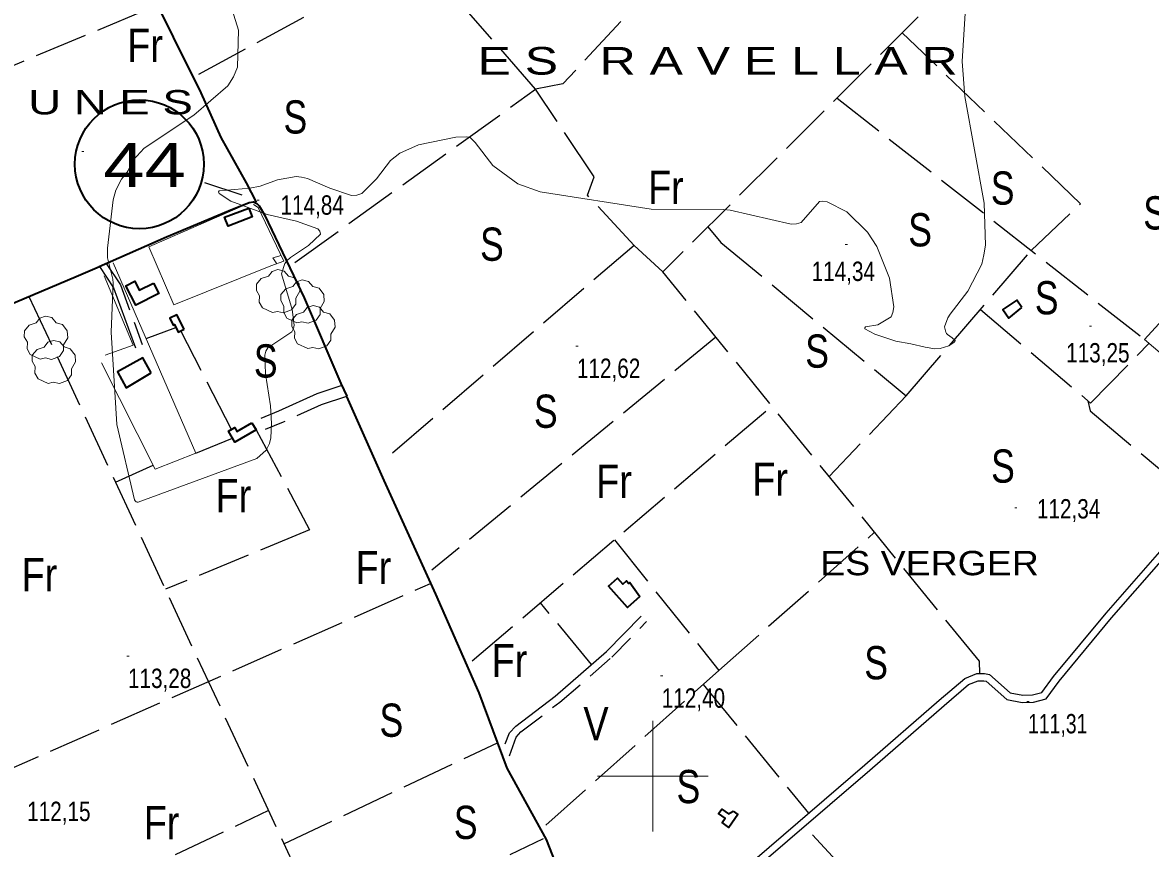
# Model space of a CAD drawing. Extents: x 483840 to 488445, y 4386047 to 4389027.
# Drawn here: x 485215 to 485725, y 4387967 to 4388340 of the extents above; entities that cross this region are included whole.
import ezdxf
from ezdxf.enums import TextEntityAlignment as Align

# ---------------------------------------------------------------- set-up
doc = ezdxf.new("R2010")
doc.units = 0
doc.header["$LTSCALE"] = 4
doc.linetypes.add('LONG_DASHED', pattern=[7.5, 6, -1.5])
doc.linetypes.add('MEDIUM_DASHED', pattern=[4.5, 3, -1.5])
for name, color, linetype, lineweight in [('1', 7, 'Continuous', 13), ('13', 7, 'Continuous', 25), ('25', 7, 'LONG_DASHED', 25), ('29', 7, 'Continuous', 13), ('38', 7, 'Continuous', 25), ('47', 7, 'Continuous', 35), ('51', 7, 'Continuous', 13), ('6', 7, 'Continuous', 35), ('7', 7, 'Continuous', 13), ('9', 7, 'Continuous', 13)]:
    doc.layers.add(name, color=color, linetype=linetype, lineweight=lineweight)
doc.layers.add('31', color=7, linetype='Continuous')
doc.layers.add('5', color=7, linetype='Continuous')

msp = doc.modelspace()

# ---------------------------------------------------------------- linework, layer by layer
at = {"layer": '1'}
for p, q in [((485500, 4388025), (485500, 4387975)), ((485475, 4388000), (485525, 4388000))]:
    msp.add_line(p, q, dxfattribs=at)
at = {"layer": '25'}
for p, q in [((485138.58, 4388290.73), (485276.3, 4388348.15)), ((485583.18, 4388306.23), (485722.1, 4388197.17)), ((485271.1, 4388197.65), (485284.63, 4388202.66)), ((485309.64, 4388156.53), (485286.84, 4388201.06)), ((485528.5, 4388198.22), (485400.24, 4388093.04)), ((485614.35, 4388171.71), (485579.63, 4388135.34)), ((485418.36, 4388052.12), (485553.74, 4388167.18)), ((485293.55, 4388145.83), (485310.22, 4388152.65)), ((485257.29, 4388132.81), (485274.34, 4388140.43)), ((485482.63, 4388106.74), (485529.83, 4388047.79)), ((485200.54, 4387999.21), (485399.62, 4388087)), ((485472.34, 4388050.41), (485449.21, 4388078.34)), ((485522.74, 4388041.43), (485570.3, 4387983.25)), ((485333.39, 4387969.46), (485429.82, 4388015.11)), ((485230.16, 4387938.97), (485326.59, 4387984.62)), ((485354.25, 4387926.14), (485450.68, 4387971.79))]:
    msp.add_line(p, q, dxfattribs=at)
for points in [[(485294.89, 4388316.98), (485355.86, 4388350.2), (485390.25, 4388375.38), (485383.86, 4388382.88), (485564.51, 4388575.95)], [(485704.79, 4388427.6), (485504.51, 4388227.72), (485491.59, 4388239.7), (485377.99, 4388142.13)], [(485546.85, 4388406.77), (485459.36, 4388312.64), (485447.06, 4388310.22)], [(485338.32, 4388231.98), (485447.06, 4388310.22), (485390.25, 4388375.38)], [(485670.86, 4388237.4), (485693.12, 4388258.48), (485612.66, 4388335.65)], [(485491.59, 4388239.7), (485470.47, 4388262.39), (485473.46, 4388270.65), (485447.06, 4388310.22)], [(485524.88, 4388248.05), (485530.74, 4388241.04), (485614.35, 4388171.71), (485670.86, 4388237.4)], [(485647.71, 4388046.42), (485647.47, 4388051.89), (485504.51, 4388227.72)], [(485218.23, 4388216.66), (485383.81, 4387861.23), (485481.67, 4387904.66)], [(485647.92, 4388210.74), (485697.69, 4388168.47), (485724.1, 4388195.47)], [(485696.51, 4388169.48), (485697.55, 4388164.95), (485747.94, 4388122.6)], [(485320.77, 4388156.45), (485344.99, 4388111.19), (485279.83, 4388084.44)], [(485451.73, 4387977.89), (485529.84, 4388047.79), (485600.14, 4388110.12)], [(485866.37, 4388051.37), (485750.37, 4387927.99), (485743.25, 4387969.09), (485649.76, 4387890.09), (485568.47, 4387977.38)]]:
    msp.add_lwpolyline(points, dxfattribs=at)
at = {"layer": '29'}
for points in [[(485328.19, 4388209.32), (485323.65, 4388211.44), (485322.24, 4388213.98), (485322.34, 4388216.96), (485320.97, 4388219.37), (485321.01, 4388222.12), (485323.17, 4388224.72), (485326.36, 4388225.72), (485328.01, 4388227.91), (485330.58, 4388228.74), (485333.44, 4388228.09), (485335.39, 4388225.82), (485338.2, 4388225), (485340.33, 4388222.15), (485340.57, 4388219.02), (485338.69, 4388215.87), (485338.69, 4388213.19), (485336.87, 4388210.58), (485333.25, 4388209.24), (485330.48, 4388209.87)], [(485339.23, 4388204.68), (485334.69, 4388206.8), (485333.28, 4388209.34), (485333.38, 4388212.32), (485332.01, 4388214.73), (485332.05, 4388217.48), (485334.21, 4388220.08), (485337.4, 4388221.08), (485339.05, 4388223.27), (485341.62, 4388224.1), (485344.48, 4388223.45), (485346.43, 4388221.18), (485349.24, 4388220.36), (485351.37, 4388217.51), (485351.61, 4388214.38), (485349.73, 4388211.23), (485349.73, 4388208.55), (485347.91, 4388205.94), (485344.29, 4388204.6), (485341.52, 4388205.23)], [(485344.12, 4388193.07), (485339.58, 4388195.19), (485338.17, 4388197.73), (485338.27, 4388200.71), (485336.9, 4388203.12), (485336.94, 4388205.87), (485339.1, 4388208.47), (485342.29, 4388209.47), (485343.94, 4388211.66), (485346.51, 4388212.49), (485349.37, 4388211.84), (485351.32, 4388209.57), (485354.13, 4388208.75), (485356.26, 4388205.9), (485356.5, 4388202.77), (485354.62, 4388199.62), (485354.62, 4388196.94), (485352.8, 4388194.33), (485349.18, 4388192.99), (485346.41, 4388193.62)], [(485223.36, 4388188.29), (485218.82, 4388190.41), (485217.41, 4388192.95), (485217.51, 4388195.93), (485216.14, 4388198.34), (485216.18, 4388201.09), (485218.34, 4388203.69), (485221.53, 4388204.69), (485223.18, 4388206.88), (485225.75, 4388207.71), (485228.61, 4388207.06), (485230.56, 4388204.79), (485233.37, 4388203.97), (485235.5, 4388201.12), (485235.74, 4388197.99), (485233.86, 4388194.84), (485233.86, 4388192.16), (485232.04, 4388189.55), (485228.42, 4388188.21), (485225.65, 4388188.84)], [(485226.9, 4388177.35), (485222.36, 4388179.47), (485220.95, 4388182.01), (485221.05, 4388184.99), (485219.68, 4388187.4), (485219.72, 4388190.15), (485221.88, 4388192.75), (485225.07, 4388193.75), (485226.72, 4388195.94), (485229.29, 4388196.77), (485232.15, 4388196.12), (485234.1, 4388193.85), (485236.91, 4388193.03), (485239.04, 4388190.18), (485239.28, 4388187.05), (485237.4, 4388183.9), (485237.4, 4388181.22), (485235.58, 4388178.61), (485231.96, 4388177.27), (485229.19, 4388177.9)]]:
    msp.add_lwpolyline(points, close=True, dxfattribs=at)
at = {"layer": '38'}
for points in [[(485250.04, 4388230.2), (485256.37, 4388220.49), (485266.4, 4388193.42)], [(485359.5, 4388176.36), (485348.23, 4388172.69), (485330.98, 4388164.78), (485322.89, 4388161.47)], [(485482.6, 4387908.98), (485540.58, 4387957.73), (485595.79, 4388005.15), (485629.35, 4388034.39), (485640.88, 4388044.16), (485646.28, 4388046.42), (485648.23, 4388046.42), (485649.73, 4388046.42), (485651.98, 4388045.98), (485661.37, 4388037.66), (485667.08, 4388036.62), (485671.43, 4388036.71), (485675.7, 4388037.76), (485680.87, 4388044.97), (485704.67, 4388073.59), (485739.49, 4388113.41), (485764.5, 4388140.6), (485773.71, 4388152.85), (485782.17, 4388162.39), (485787.26, 4388165.92), (485791.98, 4388168.1), (485793.22, 4388168.09)], [(485484.34, 4387906.18), (485542.69, 4387955.24), (485597.93, 4388002.68), (485631.48, 4388031.91), (485642.61, 4388041.33), (485646.94, 4388043.13), (485648.23, 4388043.13), (485649.41, 4388043.13), (485650.48, 4388042.93), (485659.88, 4388034.59), (485666.82, 4388033.32), (485671.86, 4388033.43), (485677.65, 4388034.86), (485683.45, 4388042.98), (485707.15, 4388071.48), (485740.2, 4388109.29)], [(485433.28, 4388014.62), (485435.24, 4388019.52), (485438.08, 4388022.6), (485455.84, 4388036.2), (485479.13, 4388056.27), (485494.64, 4388072.27)]]:
    msp.add_lwpolyline(points, dxfattribs=at)
at = {"layer": '38', "linetype": 'MEDIUM_DASHED'}
for points in [[(485253.17, 4388231.58), (485259.5, 4388221.86), (485269.39, 4388194.99)], [(485361.68, 4388171.46), (485350.17, 4388167.71), (485333.1, 4388159.89), (485324.92, 4388156.53)], [(485435.32, 4388009.17), (485438.25, 4388017.63), (485440.44, 4388020.01), (485458.04, 4388033.49), (485481.53, 4388053.73), (485497.15, 4388069.84)]]:
    msp.add_lwpolyline(points, dxfattribs=at)
at = {"layer": '47'}
for points in [[(485317.6, 4388256.52), (485319.11, 4388252.62), (485308.14, 4388248.38), (485306.58, 4388252.39)], [(485274.45, 4388222.69), (485276.86, 4388217.89), (485266.45, 4388212.68), (485262.04, 4388221.49), (485266.02, 4388223.48), (485268.05, 4388219.4)], [(485666.64, 4388211.63), (485664.31, 4388215), (485658.07, 4388210.69), (485660.77, 4388206.76)], [(485288.29, 4388201.86), (485285.05, 4388208.38), (485281.81, 4388206.77), (485283.32, 4388203.72), (485283.96, 4388204.03), (485285.69, 4388200.43)], [(485273.39, 4388182.11), (485269.7, 4388188.85), (485258.19, 4388182.56), (485262.11, 4388175.38)], [(485318.96, 4388159.53), (485320.77, 4388156.45), (485311.26, 4388150.87), (485308.37, 4388155.79), (485311.14, 4388157.41), (485312.14, 4388155.67)], [(485494.1, 4388081.12), (485488.48, 4388076.16), (485479.97, 4388085.78), (485484.03, 4388089.37), (485486.4, 4388086.67), (485488.1, 4388088.17), (485489.09, 4388087.03), (485489.65, 4388087.52)], [(485536.19, 4387984.28), (485538.44, 4387982.63), (485534.24, 4387976.9), (485531.28, 4387979.06), (485532.67, 4387980.98), (485529.7, 4387983.11), (485531.13, 4387985.1), (485534.09, 4387982.96)]]:
    msp.add_lwpolyline(points, close=True, dxfattribs=at)
at = {"layer": '51'}
msp.add_line((485251.03, 4388186.72), (485275.26, 4388138.6), dxfattribs=at)
for points in [[(485706.82, 4388414.68), (485723.02, 4388365.5), (485734.57, 4388326.21), (485747.45, 4388292.48), (485758.43, 4388271.42), (485765.74, 4388252.83), (485778.03, 4388212.41), (485790.1, 4388175.6), (485790.18, 4388169.3), (485781.79, 4388162.53), (485773.63, 4388153.18), (485722.1, 4388197.17), (485767.59, 4388247.04)], [(485319.62, 4388258.17), (485321.8, 4388256.75), (485333.39, 4388232.54), (485327.4, 4388230.43)], [(485327.4, 4388230.43), (485283.62, 4388212.88), (485272.32, 4388238.97), (485313.7, 4388257.04)], [(485275.26, 4388138.6), (485293.55, 4388145.83), (485256.28, 4388231.81)], [(485330.13, 4388231.4), (485328.44, 4388234.03), (485332.15, 4388235.18)], [(485252.67, 4388190.1), (485265.34, 4388194.7), (485252.16, 4388225.88)]]:
    msp.add_lwpolyline(points, dxfattribs=at)
at = {"layer": '6', "lineweight": 25}
msp.add_line((485297.45, 4388268.08), (485314.32, 4388262.46), dxfattribs=at)
at = {"layer": '6'}
for points in [[(485228.44, 4388437.61), (485239.13, 4388420.45), (485254.49, 4388392.02), (485266.8, 4388367.49), (485283.36, 4388333.76), (485295.91, 4388308.62), (485304.83, 4388288.39), (485316.35, 4388267.98), (485320.79, 4388259.19)], [(485249.87, 4388230.09), (485280.42, 4388243.58), (485308.34, 4388255.24), (485317.7, 4388259.03), (485319.71, 4388259.39), (485321.11, 4388258.63), (485322.2, 4388257.5), (485324.66, 4388253.42), (485342.55, 4388215.99), (485359.1, 4388177.28), (485361.75, 4388171.57)], [(485114.58, 4388171.97), (485138.19, 4388182.42), (485167.22, 4388193.28), (485204.15, 4388210.77), (485239.57, 4388225.59), (485250.04, 4388230.2)], [(485361.68, 4388171.46), (485378.46, 4388133.46), (485401.8, 4388082.2), (485421.34, 4388037.69), (485434.11, 4388003.69), (485451.8, 4387971.36), (485466.24, 4387934.48), (485477.35, 4387911.58), (485495.47, 4387882.54), (485517.79, 4387845.13), (485536.33, 4387812.23), (485553.28, 4387782.16)]]:
    msp.add_lwpolyline(points, dxfattribs=at)
msp.add_circle((485268.12, 4388276.33), 29.1, dxfattribs=at)
at = {"layer": '7'}
for p, q in [((485242.05, 4388282.05), (485243.05, 4388282.05)), ((485321.22, 4388260.13), (485322.22, 4388260.13)), ((485586.88, 4388240.08), (485587.88, 4388240.08)), ((485697.13, 4388203.28), (485698.13, 4388203.28)), ((485465.21, 4388194.2), (485466.21, 4388194.2)), ((485663.44, 4388121.23), (485664.44, 4388121.23)), ((485262.45, 4388054.19), (485263.45, 4388054.19)), ((485503.48, 4388045.28), (485504.48, 4388045.28)), ((485668.91, 4388033.7), (485669.91, 4388033.7))]:
    msp.add_line(p, q, dxfattribs=at)
at = {"layer": '9'}
for points in [[(485642.49, 4388368.85), (485639.65, 4388322.72), (485640.92, 4388306.87), (485649.61, 4388258.82), (485650.16, 4388239.84), (485649.54, 4388235.36), (485648.57, 4388231.22), (485642.28, 4388219.07), (485634.19, 4388208.67), (485633.17, 4388207.02), (485631.64, 4388202.87), (485632.27, 4388200.45), (485632.61, 4388199.89), (485633.03, 4388199.38), (485635.13, 4388197.96), (485636.47, 4388196.72), (485636.4, 4388196.33), (485636.14, 4388195.92), (485633.64, 4388194.28), (485629.72, 4388193.11), (485627.39, 4388192.99), (485622.9, 4388193.72), (485616.56, 4388195.29), (485609.75, 4388196.51), (485600.19, 4388199.64), (485595.74, 4388201.98), (485595.65, 4388202.47), (485596.04, 4388202.9), (485601.54, 4388203.86), (485607.65, 4388207.4), (485608.42, 4388209.45), (485608.8, 4388211.97), (485606.85, 4388224.92), (485601.14, 4388239.23), (485596.96, 4388245.72), (485587.59, 4388254.85), (485578.7, 4388259.41), (485576.82, 4388259.65), (485575.19, 4388259.44), (485566.97, 4388249.99), (485564.92, 4388249.43), (485562.52, 4388249.24), (485534.85, 4388255.59), (485531.82, 4388255.95), (485499.21, 4388256.09), (485449.03, 4388263.89), (485438.99, 4388267.54), (485427.67, 4388275.8), (485419.7, 4388286.12), (485417.54, 4388288.35), (485415.94, 4388288.7), (485411.08, 4388288.58), (485394.18, 4388285.12), (485385.69, 4388281.29), (485381.57, 4388277.95), (485375.2, 4388269.67), (485368.51, 4388263.12), (485366.31, 4388262.42), (485363.95, 4388262.21), (485354.18, 4388265.48), (485344, 4388269.96), (485341.39, 4388270.52), (485338.88, 4388270.78), (485330.55, 4388269.23), (485322.61, 4388266.46), (485318.03, 4388265.55), (485304.11, 4388264.32), (485303.85, 4388263.82), (485304.11, 4388263.17), (485309.46, 4388259.72), (485325.78, 4388253.7), (485339.09, 4388250.58), (485348.68, 4388247.19), (485349.63, 4388246.05), (485349.84, 4388244.83), (485344.45, 4388239.71), (485336.36, 4388234.27), (485334.88, 4388232.86), (485333.72, 4388231.48), (485332.28, 4388226.81), (485337.05, 4388210.68), (485338.06, 4388203.63), (485337.63, 4388202.09), (485336.88, 4388200.72), (485326.12, 4388193.49)], [(485326.12, 4388193.49), (485325.26, 4388191.91), (485324.69, 4388190.1), (485325, 4388181.64), (485327.35, 4388167.29), (485327.78, 4388159.26), (485327.41, 4388152.82), (485326.87, 4388150.2), (485325.3, 4388147.18), (485321.08, 4388143.5), (485267.52, 4388123.72), (485267.34, 4388123.68), (485267.17, 4388123.67), (485266.69, 4388123.82), (485266.34, 4388124.16), (485266.18, 4388124.36), (485265.93, 4388124.76), (485257.92, 4388158.77), (485255.41, 4388200.45), (485256.22, 4388222.67), (485256.06, 4388224.43), (485253.76, 4388234.08), (485253.69, 4388238.51), (485256.25, 4388260.31), (485257.44, 4388264.69), (485260.02, 4388269.61), (485262.56, 4388272.75), (485263.71, 4388274.61), (485265.29, 4388278.18), (485270.26, 4388283.55), (485292.62, 4388298.48), (485307.98, 4388311.78), (485310.54, 4388315.85), (485312.37, 4388320.1), (485312.87, 4388336.86), (485306.95, 4388355.83)]]:
    msp.add_lwpolyline(points, dxfattribs=at)

# ---------------------------------------------------------------- texts
at = {"layer": '13', "width": 1.25}
msp.add_text('44', height=20, dxfattribs=at).set_placement((485270.47, 4388265.99), align=Align.CENTER)
at = {"layer": '31'}
for s, width, p in [('Fr', 0.85, (485270.67, 4388322.56)), ('S', 0.8, (485338.54, 4388290.2)), ('Fr', 0.85, (485505.89, 4388258.4)), ('S', 0.8, (485657.97, 4388258.08)), ('S', 0.8, (485726.82, 4388246.87)), ('S', 0.8, (485620.68, 4388239.24)), ('S', 0.8, (485427.32, 4388232.74)), ('S', 0.8, (485677.84, 4388208.55)), ('S', 0.8, (485574.16, 4388184.46)), ('S', 0.8, (485325.16, 4388180.02)), ('S', 0.8, (485451.64, 4388157.31)), ('S', 0.8, (485658.11, 4388132.54)), ('Fr', 0.85, (485482.44, 4388125.67)), ('Fr', 0.85, (485552.99, 4388126.63)), ('Fr', 0.85, (485310.56, 4388119.18)), ('Fr', 0.85, (485373.8, 4388086.74)), ('Fr', 0.85, (485222.99, 4388083.49)), ('Fr', 0.85, (485435.27, 4388044.74)), ('S', 0.8, (485600.82, 4388043.75)), ('S', 0.8, (485381.91, 4388017.79)), ('V', 0.85, (485474.33, 4388016.17)), ('S', 0.8, (485516.04, 4387987.82)), ('Fr', 0.85, (485278.13, 4387971.55)), ('S', 0.8, (485415.47, 4387971.64))]:
    msp.add_text(s, height=15, dxfattribs=dict(at, width=width)).set_placement(p, align=Align.CENTER)
at = {"layer": '5'}
for s, height, width, p in [('E S   R A V E L L A R', 12.49, 1.35, (485637.63, 4388316.8)), ('S E S   C O M U N E S', 10.99, 1.4, (485292.24, 4388298.83)), ('ES VERGER', 11, 1.15, (485674.3, 4388090.74))]:
    msp.add_text(s, height=height, dxfattribs=dict(at, width=width)).set_placement(p, align=Align.RIGHT)
at = {"layer": '7'}
for s, width, p in [('114,84', 0.8, (485331.82, 4388253.53)), ('114,34', 0.8, (485571.69, 4388223.62)), ('113,25', 0.8, (485686.64, 4388186.82)), ('112,62', 0.8, (485465.71, 4388179.83)), ('112,34', 0.8, (485673.45, 4388116.37)), ('113,28', 0.8, (485262.95, 4388039.82)), ('112,40', 0.8, (485503.98, 4388030.91)), ('111,31', 0.75, (485669.41, 4388019.33)), ('112,15', 0.8, (485217.41, 4387979.73))]:
    msp.add_text(s, height=8.75, dxfattribs=dict(at, width=width)).set_placement(p)

doc.saveas('drawing.dxf')
